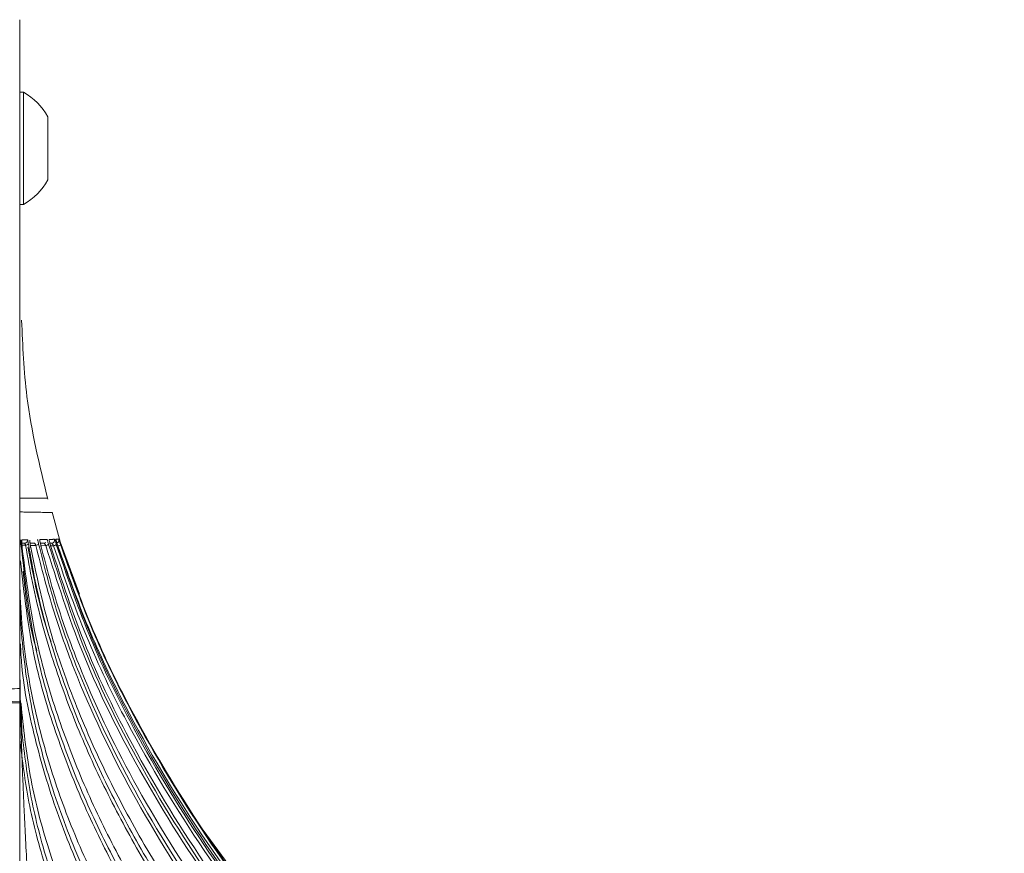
# Model space of a CAD drawing. Header units: millimetres. Extents: x 0 to 1118, y 0 to 864.
# Tile 349 of 372: x 920 to 937, y 519 to 532. Entities that reach past the tile are written whole.
import ezdxf

# ---------------------------------------------------------------- set-up
doc = ezdxf.new("R2010")
doc.units = ezdxf.units.MM

msp = doc.modelspace()

# ---------------------------------------------------------------- linework, layer by layer
at = {"color": 7, "linetype": 'Continuous', "lineweight": 15}
for p, q in [((920.482, 531.269), (920.417, 531.269)), ((920.482, 529.394), (920.482, 531.269)), ((920.887, 529.804), (920.887, 530.86)), ((920.417, 529.394), (920.482, 529.394)), ((920.417, 527.835), (920.417, 527.685)), ((920.417, 527.685), (920.417, 521.322)), ((921.083, 523.811), (920.96, 524.261)), ((921.076, 523.811), (921.415, 522.893)), ((920.417, 521.322), (920.417, 521.098)), ((920.417, 521.098), (920.292, 521.102)), ((920.417, 521.085), (920.292, 521.085)), ((920.417, 521.098), (920.417, 521.085)), ((920.417, 521.085), (920.417, 517.415)), ((920.454, 520.585), (920.439, 521.063)), ((923.476, 518.96), (924.087, 518.124))]:
    msp.add_line(p, q, dxfattribs=at)
at = {"color": 9, "linetype": 'Continuous', "lineweight": 15}
for p, q in [((920.453, 523.744), (920.501, 523.746)), ((920.515, 523.712), (920.455, 523.71)), ((920.59, 523.743), (920.666, 523.746)), ((920.686, 523.708), (920.596, 523.705)), ((920.762, 523.743), (920.827, 523.746)), ((920.853, 523.705), (920.771, 523.702)), ((920.907, 523.809), (920.908, 523.798)), ((920.921, 523.745), (920.952, 523.746)), ((920.982, 523.701), (920.933, 523.7)), ((921.02, 523.81), (921.022, 523.803)), ((921.05, 523.707), (921.055, 523.698)), ((921.077, 523.811), (921.078, 523.806))]:
    msp.add_line(p, q, dxfattribs=at)
at = {"color": 7, "linetype": 'Continuous', "lineweight": 15, "flags": 128}
for points in [[(920.417, 523.759), (920.42, 523.762), (920.422, 523.764)], [(921.082, 523.811), (921.084, 523.799), (921.084, 523.79)]]:
    msp.add_lwpolyline(points, dxfattribs=at)
at = {"color": 9, "linetype": 'Continuous', "lineweight": 15, "flags": 128}
for points in [[(920.417, 523.72), (920.424, 523.723), (920.43, 523.726), (920.434, 523.729), (920.437, 523.733), (920.438, 523.736)], [(920.752, 523.807), (920.753, 523.796), (920.753, 523.795)]]:
    msp.add_lwpolyline(points, dxfattribs=at)
at = {"color": 7, "linetype": 'Continuous', "lineweight": 15}
for centre, radius, start, end in [((919.943, 530.332), 1.081, 29.2162, 60.1179), ((919.943, 530.332), 1.081, 299.8821, 330.7838), ((920.383, 523.796), 0.05, 313.1389, 2.733), ((920.499, 523.796), 0.05, 272.0267, 7.8952), ((920.517, 523.769), 0.0577, 267.9821, 322.2875), ((920.682, 523.778), 0.0694, 273.3054, 317.3606), ((920.84, 523.794), 0.0895, 277.9171, 311.0962), ((920.95, 523.796), 0.05, 272.0163, 16.5474), ((920.953, 523.835), 0.136, 282.1148, 303.2384), ((921.022, 523.796), 0.05, 288.1677, 334.7845), ((920.951, 524.058), 0.374, 286.1143, 293.5796)]:
    msp.add_arc(centre, radius, start, end, dxfattribs=at)
at = {"color": 9, "linetype": 'Continuous', "lineweight": 15}
for centre, radius, start, end in [((920.825, 523.796), 0.0499, 272.0057, 307.9215), ((921.022, 523.796), 0.05, 334.784, 17.5082)]:
    msp.add_arc(centre, radius, start, end, dxfattribs=at)
at = {"color": 7, "linetype": 'Continuous', "lineweight": 15}
for centre in [(919.917, 521.322), (919.917, 521.085)]:
    msp.add_ellipse(centre, major_axis=(0.5, 0), ratio=0.017455, start_param=5.497787, end_param=6.283185, dxfattribs=at)
for points, knots in [([(920.417, 532.478), (920.417, 532.468), (920.417, 532.448), (920.417, 532.279), (920.417, 531.988), (920.417, 531.573), (920.417, 531.059), (920.417, 530.455), (920.417, 529.751), (920.417, 528.986), (920.417, 528.287), (920.417, 527.85), (920.417, 527.685)], [0, 0, 0, 0, 0.0929147, 0.1858152, 0.2944776, 0.4031621, 0.5002013, 0.6086254, 0.7170441, 0.8255688, 0.9340808, 1, 1, 1, 1]), ([(920.886, 524.478), (920.748, 525.046), (920.509, 526.028), (920.467, 527.038), (920.45, 527.464)], [0, 0, 0, 0, 0.577952, 1, 1, 1, 1]), ([(920.88, 524.498), (920.88, 524.498), (920.88, 524.498), (920.88, 524.498), (920.879, 524.498), (920.877, 524.498), (920.873, 524.498), (920.87, 524.498), (920.863, 524.498), (920.852, 524.498), (920.839, 524.498), (920.831, 524.498), (920.827, 524.498), (920.825, 524.498), (920.824, 524.498), (920.824, 524.498), (920.824, 524.498), (920.824, 524.498), (920.824, 524.498), (920.824, 524.498), (920.823, 524.498), (920.823, 524.498), (920.823, 524.498), (920.823, 524.498), (920.823, 524.498), (920.823, 524.498), (920.823, 524.498), (920.823, 524.498), (920.818, 524.498), (920.805, 524.498), (920.784, 524.498), (920.761, 524.498), (920.736, 524.498), (920.71, 524.498), (920.681, 524.498), (920.652, 524.498), (920.621, 524.498), (920.591, 524.498), (920.561, 524.498), (920.532, 524.498), (920.507, 524.498), (920.484, 524.498), (920.463, 524.498), (920.444, 524.498), (920.429, 524.498), (920.419, 524.498), (920.418, 524.498), (920.417, 524.498)], [0, 0, 0, 0, 0.00723, 0.019256, 0.039731, 0.0668, 0.088446, 0.107703, 0.126037, 0.187291, 0.218549, 0.234178, 0.241992, 0.2459, 0.247853, 0.24883, 0.249318, 0.249563, 0.249685, 0.249746, 0.249776, 0.249792, 0.249799, 0.249803, 0.249805, 0.249806, 0.249806, 0.249807, 0.249807, 0.284883, 0.336658, 0.368384, 0.405043, 0.455751, 0.491003, 0.531609, 0.5797, 0.61927, 0.659544, 0.705271, 0.748112, 0.781624, 0.823944, 0.867954, 0.911966, 0.95598, 1, 1, 1, 1]), ([(920.417, 524.266), (920.428, 524.266), (920.449, 524.266), (920.616, 524.263), (920.839, 524.259), (920.984, 524.256), (920.946, 524.257), (920.945, 524.257)], [0, 0, 0, 0, 0.1648201, 0.3297037, 0.6595208, 0.9942944, 1, 1, 1, 1]), ([(920.417, 523.796), (920.417, 523.796), (920.417, 523.797), (920.419, 523.797), (920.426, 523.798), (920.431, 523.798), (920.433, 523.799)], [0, 0, 0, 0, 0.000008, 0.410403, 0.820818, 1, 1, 1, 1]), ([(920.438, 523.736), (920.438, 523.742), (920.437, 523.757), (920.435, 523.778), (920.434, 523.795), (920.433, 523.797), (920.433, 523.799)], [0, 0, 0, 0, 0.14706, 0.431041, 0.715339, 1, 1, 1, 1]), ([(920.438, 523.736), (920.509, 523.101), (920.624, 522.063), (921.035, 520.662), (921.478, 519.507), (922.025, 518.376), (922.827, 516.981), (923.956, 515.369), (925.463, 513.577), (927.117, 511.872), (928.87, 510.257), (930.687, 508.727), (933.168, 506.777), (935.104, 505.398), (936.395, 504.478)], [0, 0, 0, 0, 0.076513, 0.124954, 0.173758, 0.223509, 0.27351, 0.363258, 0.453761, 0.545864, 0.63829, 0.728497, 0.818827, 1, 1, 1, 1]), ([(920.451, 523.8), (920.457, 523.8), (920.47, 523.8), (920.493, 523.801), (920.519, 523.802), (920.539, 523.803), (920.549, 523.803)], [0, 0, 0, 0, 0.247188, 0.494382, 0.747189, 1, 1, 1, 1]), ([(920.451, 523.8), (920.451, 523.799), (920.45, 523.797), (920.451, 523.783), (920.452, 523.76), (920.454, 523.729), (920.456, 523.695), (920.458, 523.673), (920.459, 523.663)], [0, 0, 0, 0, 0.137708, 0.310589, 0.483344, 0.655806, 0.827958, 1, 1, 1, 1]), ([(920.455, 523.714), (920.454, 523.726), (920.452, 523.749), (920.451, 523.775), (920.451, 523.788), (920.451, 523.793), (920.451, 523.792), (920.451, 523.792)], [0, 0, 0, 0, 0.303533, 0.615221, 0.85996, 0.993724, 1, 1, 1, 1]), ([(920.501, 523.746), (920.491, 523.746), (920.474, 523.746), (920.459, 523.746), (920.453, 523.746)], [0, 0, 0, 0, 0.580785, 1, 1, 1, 1]), ([(920.459, 523.664), (920.458, 523.668), (920.457, 523.683), (920.456, 523.702), (920.455, 523.714), (920.455, 523.714)], [0, 0, 0, 0, 0.283072, 0.980922, 1, 1, 1, 1]), ([(920.501, 523.746), (920.502, 523.745), (920.503, 523.744), (920.507, 523.736), (920.511, 523.724), (920.513, 523.715), (920.515, 523.712)], [0, 0, 0, 0, 0.265108, 0.532069, 0.801798, 1, 1, 1, 1]), ([(936.18, 505.283), (934.886, 506.218), (932.945, 507.623), (930.461, 509.624), (928.655, 511.188), (926.926, 512.83), (925.291, 514.572), (923.778, 516.437), (922.656, 518.117), (921.877, 519.549), (921.359, 520.683), (920.932, 521.864), (920.659, 522.881), (920.551, 523.504), (920.515, 523.712)], [0, 0, 0, 0, 0.191049, 0.286815, 0.382706, 0.478237, 0.574063, 0.671248, 0.769205, 0.819696, 0.870413, 0.921987, 0.973938, 1, 1, 1, 1]), ([(920.562, 523.734), (920.561, 523.742), (920.558, 523.76), (920.554, 523.782), (920.551, 523.8), (920.549, 523.802), (920.549, 523.803)], [0, 0, 0, 0, 0.196798, 0.465113, 0.732369, 1, 1, 1, 1]), ([(920.553, 523.681), (920.576, 523.564), (920.674, 523.047), (920.793, 522.517), (920.935, 522.118), (920.94, 522.103)], [0, 0, 0, 0, 0.2204273, 0.972054, 1, 1, 1, 1]), ([(920.562, 523.734), (920.598, 523.527), (920.704, 522.919), (920.969, 521.924), (921.387, 520.757), (921.906, 519.612), (922.679, 518.187), (923.783, 516.527), (925.275, 514.677), (926.921, 512.916), (928.669, 511.252), (930.485, 509.68), (932.967, 507.679), (934.911, 506.273), (936.208, 505.335)], [0, 0, 0, 0, 0.026008, 0.07628, 0.126926, 0.178559, 0.230456, 0.325438, 0.421272, 0.51893, 0.616958, 0.712454, 0.808093, 1, 1, 1, 1]), ([(920.601, 523.675), (920.6, 523.679), (920.597, 523.694), (920.592, 523.724), (920.588, 523.757), (920.585, 523.779), (920.584, 523.791), (920.584, 523.792), (920.584, 523.793)], [0, 0, 0, 0, 0.09, 0.320091, 0.553063, 0.759148, 0.912692, 1, 1, 1, 1]), ([(920.666, 523.746), (920.667, 523.745), (920.668, 523.744), (920.673, 523.736), (920.679, 523.724), (920.684, 523.713), (920.686, 523.708)], [0, 0, 0, 0, 0.245489, 0.494914, 0.75098, 1, 1, 1, 1]), ([(936.022, 505.981), (934.725, 506.931), (932.777, 508.357), (930.293, 510.4), (928.489, 511.999), (926.766, 513.681), (925.139, 515.466), (923.638, 517.381), (922.349, 519.393), (921.495, 521.157), (920.971, 522.59), (920.781, 523.335), (920.686, 523.708)], [0, 0, 0, 0, 0.200339, 0.300798, 0.401401, 0.501575, 0.602078, 0.704095, 0.806971, 0.902573, 0.951146, 1, 1, 1, 1]), ([(920.733, 523.731), (920.731, 523.741), (920.726, 523.761), (920.72, 523.786), (920.715, 523.803), (920.714, 523.805), (920.713, 523.806)], [0, 0, 0, 0, 0.244749, 0.498227, 0.748916, 1, 1, 1, 1]), ([(920.733, 523.731), (920.825, 523.368), (921.01, 522.639), (921.529, 521.209), (922.372, 519.463), (923.643, 517.473), (925.12, 515.573), (926.758, 513.767), (928.503, 512.062), (930.317, 510.454), (932.799, 508.412), (934.748, 506.983), (936.05, 506.03)], [0, 0, 0, 0, 0.047563, 0.095408, 0.192747, 0.292305, 0.392806, 0.495337, 0.598281, 0.698405, 0.798692, 1, 1, 1, 1]), ([(920.752, 523.807), (920.751, 523.807), (920.751, 523.806), (920.752, 523.798), (920.755, 523.778), (920.76, 523.75), (920.767, 523.717), (920.773, 523.694), (920.775, 523.683)], [0, 0, 0, 0, 0.0618949, 0.2455351, 0.4322216, 0.6212367, 0.8106885, 1, 1, 1, 1]), ([(920.752, 523.807), (920.762, 523.807), (920.783, 523.807), (920.813, 523.808), (920.844, 523.808), (920.864, 523.808), (920.873, 523.808)], [0, 0, 0, 0, 0.237253, 0.496913, 0.748456, 1, 1, 1, 1]), ([(920.775, 523.684), (920.774, 523.689), (920.77, 523.705), (920.763, 523.735), (920.757, 523.766), (920.754, 523.785), (920.752, 523.794), (920.752, 523.795), (920.752, 523.795)], [0, 0, 0, 0, 0.097279, 0.342762, 0.590087, 0.796814, 0.928569, 1, 1, 1, 1]), ([(936.012, 506.189), (934.716, 507.138), (932.77, 508.563), (930.288, 510.606), (928.487, 512.205), (926.767, 513.886), (925.145, 515.672), (923.651, 517.587), (922.388, 519.566), (921.561, 521.275), (921.057, 522.629), (920.869, 523.331), (920.775, 523.683)], [0, 0, 0, 0, 0.202449, 0.303976, 0.405651, 0.506791, 0.608266, 0.711286, 0.815181, 0.906811, 0.953287, 1, 1, 1, 1]), ([(920.827, 523.746), (920.828, 523.745), (920.829, 523.744), (920.835, 523.736), (920.842, 523.724), (920.849, 523.712), (920.852, 523.706), (920.853, 523.705)], [0, 0, 0, 0, 0.227288, 0.45991, 0.702169, 0.953796, 1, 1, 1, 1]), ([(935.897, 506.513), (934.597, 507.475), (932.646, 508.918), (930.163, 510.993), (928.36, 512.619), (926.641, 514.331), (925.022, 516.151), (923.53, 518.104), (922.336, 520.037), (921.423, 521.91), (921.043, 523.104), (920.853, 523.705)], [0, 0, 0, 0, 0.20788, 0.312153, 0.416584, 0.520527, 0.624828, 0.730774, 0.837651, 0.918355, 1, 1, 1, 1]), ([(920.899, 523.726), (920.899, 523.728), (920.895, 523.741), (920.888, 523.764), (920.881, 523.788), (920.875, 523.805), (920.874, 523.807), (920.873, 523.808)], [0, 0, 0, 0, 0.0449502, 0.2900315, 0.5292436, 0.7644221, 1, 1, 1, 1]), ([(920.899, 523.726), (921.087, 523.135), (921.464, 521.944), (922.363, 520.099), (923.533, 518.195), (925.001, 516.258), (926.632, 514.416), (928.373, 512.68), (930.185, 511.044), (932.667, 508.97), (934.62, 507.525), (935.924, 506.56)], [0, 0, 0, 0, 0.080534, 0.162117, 0.265386, 0.369677, 0.476171, 0.583115, 0.686995, 0.791055, 1, 1, 1, 1]), ([(920.907, 523.809), (920.907, 523.809), (920.906, 523.809), (920.907, 523.804), (920.91, 523.786), (920.917, 523.759), (920.925, 523.726), (920.932, 523.703), (920.935, 523.692)], [0, 0, 0, 0, 0.01957, 0.208614, 0.402676, 0.601012, 0.800592, 1, 1, 1, 1]), ([(920.907, 523.809), (920.915, 523.809), (920.932, 523.809), (920.956, 523.809), (920.978, 523.81), (920.992, 523.81), (920.998, 523.81)], [0, 0, 0, 0, 0.2381683, 0.498017, 0.7490077, 1, 1, 1, 1]), ([(920.934, 523.695), (920.933, 523.7), (920.928, 523.716), (920.924, 523.732), (920.921, 523.742)], [0, 0, 0, 0, 0.350743, 1, 1, 1, 1]), ([(935.897, 506.674), (934.598, 507.634), (932.648, 509.077), (930.167, 511.151), (928.367, 512.777), (926.652, 514.488), (925.037, 516.307), (923.55, 518.259), (922.376, 520.168), (921.49, 521.987), (921.121, 523.121), (920.935, 523.692)], [0, 0, 0, 0, 0.2095344, 0.3146439, 0.4199153, 0.5245916, 0.6296314, 0.7363396, 0.8439925, 0.9215864, 1, 1, 1, 1]), ([(920.952, 523.746), (920.953, 523.745), (920.955, 523.744), (920.96, 523.736), (920.968, 523.724), (920.976, 523.711), (920.98, 523.704), (920.982, 523.701)], [0, 0, 0, 0, 0.211609, 0.429112, 0.657808, 0.898567, 1, 1, 1, 1]), ([(935.809, 506.879), (934.508, 507.848), (932.555, 509.303), (930.071, 511.4), (928.27, 513.044), (926.555, 514.777), (924.94, 516.62), (923.456, 518.6), (922.323, 520.476), (921.498, 522.188), (921.154, 523.196), (920.982, 523.701)], [0, 0, 0, 0, 0.213289, 0.320297, 0.427475, 0.534121, 0.641146, 0.749912, 0.859663, 0.929548, 1, 1, 1, 1]), ([(921.028, 523.721), (921.026, 523.725), (921.022, 523.741), (921.014, 523.766), (921.006, 523.79), (921, 523.807), (920.999, 523.809), (920.998, 523.81)], [0, 0, 0, 0, 0.097862, 0.33104, 0.556934, 0.778277, 1, 1, 1, 1]), ([(921.02, 523.81), (921.026, 523.81), (921.036, 523.81), (921.051, 523.81), (921.062, 523.811), (921.067, 523.811), (921.069, 523.811)], [0, 0, 0, 0, 0.239062, 0.499025, 0.824054, 1, 1, 1, 1]), ([(921.02, 523.81), (921.02, 523.809), (921.02, 523.807), (921.024, 523.792), (921.032, 523.767), (921.041, 523.735), (921.048, 523.712), (921.052, 523.7)], [0, 0, 0, 0, 0.171124, 0.37286, 0.5806, 0.790403, 1, 1, 1, 1]), ([(921.044, 523.723), (921.041, 523.736), (921.034, 523.759), (921.026, 523.785), (921.023, 523.798), (921.022, 523.803), (921.022, 523.803), (921.022, 523.802)], [0, 0, 0, 0, 0.31998, 0.607826, 0.848358, 0.979692, 1, 1, 1, 1]), ([(921.028, 523.721), (921.198, 523.22), (921.541, 522.216), (922.351, 520.533), (923.458, 518.69), (924.918, 516.727), (926.544, 514.861), (928.283, 513.103), (930.093, 511.449), (932.574, 509.353), (934.53, 507.895), (935.836, 506.922)], [0, 0, 0, 0, 0.069758, 0.140137, 0.246069, 0.353077, 0.462417, 0.572235, 0.678809, 0.785576, 1, 1, 1, 1]), ([(921.052, 523.7), (921.049, 523.708), (921.047, 523.716), (921.045, 523.723), (921.044, 523.723)], [0, 0, 0, 0, 0.979082, 1, 1, 1, 1]), ([(935.819, 506.991), (934.52, 507.959), (932.567, 509.413), (930.086, 511.509), (928.288, 513.153), (926.575, 514.884), (924.964, 516.726), (923.484, 518.704), (922.364, 520.564), (921.556, 522.241), (921.22, 523.213), (921.052, 523.7)], [0, 0, 0, 0, 0.214385, 0.321948, 0.429682, 0.53678, 0.644261, 0.753497, 0.863727, 0.931607, 1, 1, 1, 1]), ([(935.761, 507.076), (934.46, 508.048), (932.505, 509.51), (930.023, 511.617), (928.223, 513.271), (926.509, 515.014), (924.897, 516.869), (923.417, 518.863), (922.315, 520.708), (921.537, 522.333), (921.216, 523.242), (921.055, 523.698)], [0, 0, 0, 0, 0.216248, 0.324753, 0.433434, 0.541559, 0.650074, 0.760384, 0.871709, 0.935646, 1, 1, 1, 1]), ([(921.09, 523.768), (921.087, 523.777), (921.082, 523.794), (921.078, 523.806), (921.078, 523.807), (921.078, 523.807)], [0, 0, 0, 0, 0.461182, 0.83111, 1, 1, 1, 1]), ([(921.101, 523.715), (921.099, 523.722), (921.093, 523.74), (921.086, 523.762), (921.082, 523.772), (921.081, 523.775)], [0, 0, 0, 0, 0.325727, 0.823347, 1, 1, 1, 1]), ([(921.09, 523.768), (921.093, 523.759), (921.099, 523.741), (921.106, 523.719), (921.109, 523.708)], [0, 0, 0, 0, 0.459252, 1, 1, 1, 1]), ([(923.497, 518.907), (923.052, 519.614), (922.353, 520.728), (921.583, 522.354), (921.262, 523.26), (921.101, 523.715)], [0, 0, 0, 0, 0.464864, 0.731563, 1, 1, 1, 1]), ([(921.101, 523.715), (921.261, 523.263), (921.581, 522.356), (922.344, 520.761), (923.419, 518.951), (924.874, 516.975), (926.498, 515.096), (928.234, 513.327), (930.045, 511.663), (932.525, 509.556), (934.482, 508.092), (935.789, 507.115)], [0, 0, 0, 0, 0.063829, 0.12811, 0.235497, 0.343993, 0.45489, 0.566281, 0.67433, 0.782577, 1, 1, 1, 1]), ([(935.783, 507.138), (934.483, 508.11), (932.53, 509.57), (930.049, 511.677), (928.251, 513.329), (926.54, 515.071), (924.931, 516.923), (923.454, 518.914), (922.358, 520.751), (921.586, 522.363), (921.269, 523.259), (921.109, 523.708)], [0, 0, 0, 0, 0.2167142, 0.3254551, 0.4343729, 0.5426332, 0.6512856, 0.7617366, 0.8732055, 0.936402, 1, 1, 1, 1]), ([(936.343, 504.724), (935.054, 505.64), (933.119, 507.016), (930.639, 508.967), (928.834, 510.489), (927.105, 512.085), (925.466, 513.774), (923.946, 515.58), (922.809, 517.211), (922.011, 518.607), (921.473, 519.723), (921.028, 520.885), (920.647, 522.198), (920.526, 523.137), (920.459, 523.663)], [0, 0, 0, 0, 0.183107, 0.274865, 0.366733, 0.458216, 0.549965, 0.64294, 0.736615, 0.785706, 0.835015, 0.88515, 0.935652, 1, 1, 1, 1]), ([(936.162, 505.538), (934.869, 506.472), (932.928, 507.875), (930.446, 509.876), (928.643, 511.44), (926.919, 513.083), (925.289, 514.825), (923.782, 516.691), (922.652, 518.395), (921.856, 519.875), (921.32, 521.09), (920.878, 522.355), (920.694, 523.233), (920.601, 523.673)], [0, 0, 0, 0, 0.193505, 0.290512, 0.38765, 0.484323, 0.5813, 0.679671, 0.778832, 0.833242, 0.887935, 0.943723, 1, 1, 1, 1]), ([(936.367, 504.424), (935.078, 505.342), (933.144, 506.719), (930.662, 508.67), (928.854, 510.191), (927.12, 511.787), (925.475, 513.476), (923.948, 515.28), (922.803, 516.911), (921.997, 518.309), (921.451, 519.43), (920.999, 520.599), (920.6, 521.937), (920.491, 522.903), (920.428, 523.453)], [0, 0, 0, 0, 0.1823606, 0.2737326, 0.365211, 0.4563997, 0.5478491, 0.6405017, 0.73384, 0.7830104, 0.8323971, 0.8826106, 0.9331909, 1, 1, 1, 1]), ([(936.547, 503.752), (935.265, 504.647), (933.339, 505.991), (930.862, 507.883), (929.056, 509.357), (927.321, 510.898), (925.673, 512.527), (924.138, 514.263), (922.98, 515.832), (922.157, 517.178), (921.596, 518.258), (921.122, 519.384), (920.738, 520.599), (920.479, 521.899), (920.417, 522.814), (920.417, 523.274), (920.417, 523.274)], [0, 0, 0, 0, 0.174179, 0.261424, 0.348761, 0.435785, 0.523041, 0.611368, 0.700306, 0.747344, 0.794579, 0.842566, 0.890888, 0.94509, 0.999999, 1, 1, 1, 1]), ([(920.474, 523.279), (920.516, 522.882), (920.563, 522.436), (920.687, 522.004), (920.701, 521.955)], [0, 0, 0, 0, 0.886765, 1, 1, 1, 1]), ([(920.417, 523.031), (920.417, 523.031), (920.417, 522.608), (920.471, 521.762), (920.703, 520.497), (921.08, 519.249), (921.639, 517.904), (922.404, 516.489), (923.39, 515.016), (924.51, 513.598), (925.707, 512.27), (927.152, 510.823), (928.863, 509.279), (931.115, 507.435), (933.697, 505.494), (935.636, 504.141), (936.606, 503.465)], [0, 0, 0, 0, 0.000001, 0.050341, 0.100693, 0.152366, 0.204056, 0.271395, 0.339318, 0.408586, 0.478156, 0.542735, 0.639949, 0.737416, 0.868627, 1, 1, 1, 1]), ([(920.417, 522.207), (920.417, 522.112), (920.418, 521.877), (920.422, 521.459), (920.431, 520.969), (920.445, 520.474), (920.46, 520.034), (920.476, 519.636), (920.494, 519.231), (920.516, 518.785), (920.545, 518.256), (920.577, 517.718), (920.606, 517.245), (920.624, 516.98), (920.63, 516.876)], [0, 0, 0, 0, 0.053622, 0.132081, 0.235371, 0.328882, 0.410565, 0.483253, 0.552841, 0.638508, 0.733924, 0.850887, 0.941429, 1, 1, 1, 1]), ([(920.439, 521.063), (920.438, 521.068), (920.436, 521.076), (920.428, 521.087), (920.42, 521.091), (920.417, 521.093)], [0, 0, 0, 0, 0.375793, 0.751552, 1, 1, 1, 1]), ([(936.771, 502.626), (935.496, 503.497), (933.582, 504.804), (931.109, 506.631), (929.152, 508.168), (927.129, 509.907), (925.437, 511.569), (924.18, 512.986), (923.29, 514.109), (922.478, 515.284), (921.803, 516.449), (921.264, 517.595), (920.861, 518.712), (920.562, 519.873), (920.48, 520.664), (920.439, 521.063)], [0, 0, 0, 0, 0.17646, 0.264807, 0.353233, 0.463602, 0.574431, 0.631019, 0.687761, 0.745284, 0.802792, 0.851155, 0.900415, 0.949663, 1, 1, 1, 1]), ([(920.454, 520.585), (920.498, 520.222), (920.587, 519.488), (920.872, 518.403), (921.261, 517.329), (921.777, 516.225), (922.424, 515.098), (923.201, 513.957), (924.217, 512.656), (925.508, 511.223), (927.275, 509.508), (929.174, 507.876), (931.171, 506.31), (933.645, 504.483), (935.557, 503.172), (936.833, 502.298)], [0, 0, 0, 0, 0.046057, 0.093072, 0.140098, 0.187992, 0.243212, 0.29873, 0.354965, 0.441368, 0.527798, 0.644873, 0.733504, 0.822225, 1, 1, 1, 1])]:
    msp.add_open_spline(points, degree=3, knots=knots, dxfattribs=at)
at = {"color": 9, "linetype": 'Continuous', "lineweight": 15}
for points, knots in [([(920.588, 523.758), (920.589, 523.752), (920.591, 523.736), (920.595, 523.706), (920.599, 523.684), (920.601, 523.673)], [0, 0, 0, 0, 0.239855, 0.620051, 1, 1, 1, 1]), ([(920.666, 523.746), (920.654, 523.746), (920.632, 523.746), (920.607, 523.746), (920.593, 523.746), (920.589, 523.746)], [0, 0, 0, 0, 0.435601, 0.871202, 1, 1, 1, 1]), ([(920.827, 523.746), (920.817, 523.746), (920.797, 523.746), (920.775, 523.746), (920.763, 523.746), (920.761, 523.746)], [0, 0, 0, 0, 0.459247, 0.918495, 1, 1, 1, 1]), ([(920.952, 523.746), (920.946, 523.746), (920.936, 523.746), (920.924, 523.746), (920.92, 523.746)], [0, 0, 0, 0, 0.664251, 1, 1, 1, 1]), ([(921.081, 523.775), (921.08, 523.78), (921.075, 523.794), (921.071, 523.807), (921.07, 523.81), (921.069, 523.811)], [0, 0, 0, 0, 0.243848, 0.621619, 1, 1, 1, 1]), ([(921.077, 523.811), (921.078, 523.811), (921.081, 523.811), (921.082, 523.811), (921.082, 523.811), (921.082, 523.811)], [0, 0, 0, 0, 0.349384, 0.999961, 1, 1, 1, 1]), ([(921.077, 523.811), (921.077, 523.81), (921.077, 523.809), (921.081, 523.797), (921.086, 523.781), (921.09, 523.769), (921.09, 523.768)], [0, 0, 0, 0, 0.2246024, 0.5781693, 0.9438635, 1, 1, 1, 1]), ([(936.577, 503.408), (935.618, 504.078), (933.698, 505.417), (930.894, 507.521), (928.647, 509.38), (926.934, 510.955), (925.689, 512.2), (924.501, 513.516), (923.388, 514.919), (922.384, 516.406), (921.609, 517.837), (921.046, 519.18), (920.674, 520.42), (920.464, 521.387), (920.435, 521.944), (920.429, 522.065)], [0, 0, 0, 0, 0.134796, 0.269702, 0.405366, 0.473466, 0.541681, 0.612015, 0.682605, 0.754295, 0.826556, 0.878888, 0.931205, 0.985076, 1, 1, 1, 1]), ([(936.804, 502.24), (935.53, 503.112), (933.618, 504.422), (931.144, 506.249), (929.176, 507.793), (927.133, 509.544), (925.417, 511.225), (924.144, 512.659), (923.243, 513.795), (922.422, 514.985), (921.751, 516.147), (921.227, 517.263), (920.838, 518.327), (920.55, 519.401), (920.461, 520.127), (920.417, 520.479)], [0, 0, 0, 0, 0.1778271, 0.2668467, 0.3559419, 0.468458, 0.581444, 0.6391482, 0.6970133, 0.7555287, 0.8143575, 0.8610205, 0.9076737, 0.9553461, 1, 1, 1, 1])]:
    msp.add_open_spline(points, degree=3, knots=knots, dxfattribs=at)

doc.saveas('drawing.dxf')
